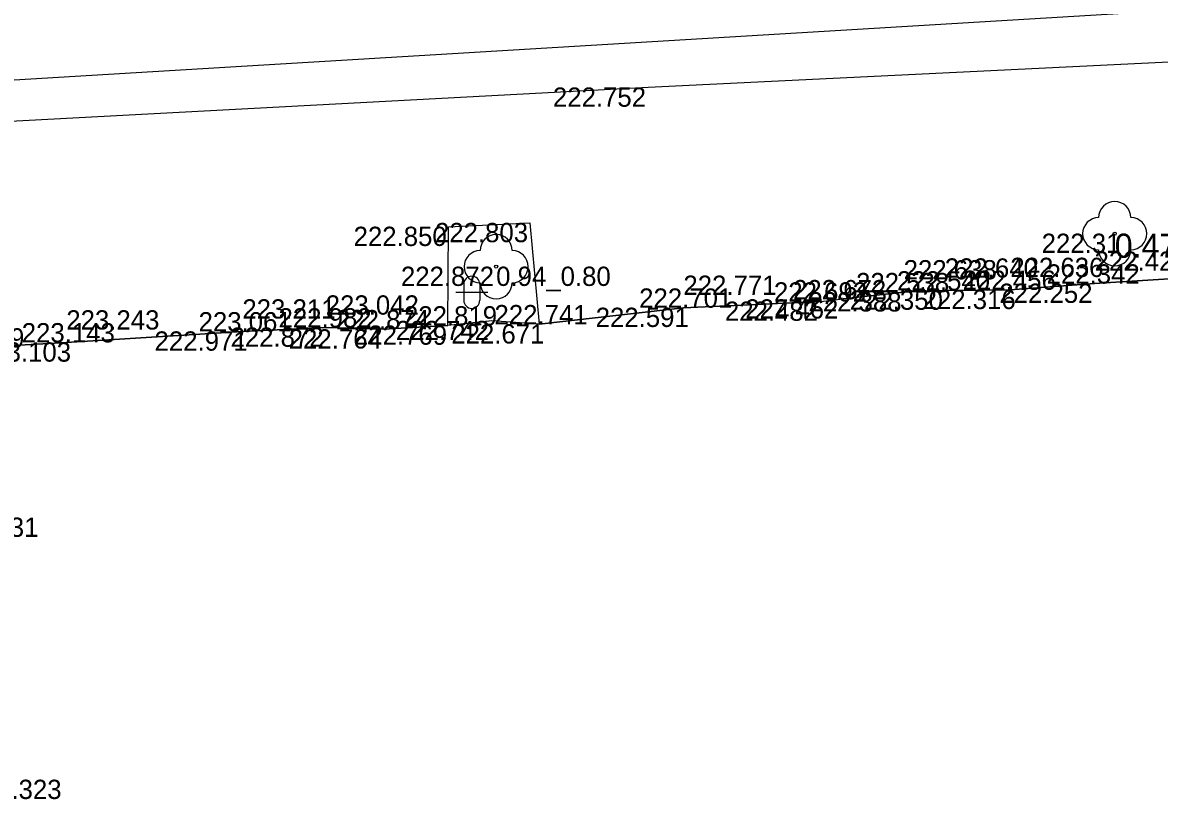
# Model space of a CAD drawing. Extents: x -599516 to -599132, y -1163668 to -1163119.
# Drawn here: x -599324.73 to -599307.03, y -1163377.89 to -1163365.8 of the extents above; entities that cross this region are included whole.
import ezdxf

# ---------------------------------------------------------------- set-up
doc = ezdxf.new("R2010")
doc.units = 0
for name, color, linetype in [('Bod-oznac1', 7, 'Continuous'), ('Bod-oznac2', 7, 'Continuous'), ('Bod-oznac3', 7, 'Continuous'), ('Bod-vyska1', 7, 'Continuous'), ('Bod-vyska2', 7, 'Continuous'), ('Bod-vyska3', 7, 'Continuous'), ('Z_cela-hrobu-horni-linie', 7, 'Continuous'), ('Z_kanalizace-destova', 7, 'Continuous'), ('Z_komunikace', 7, 'Continuous'), ('Z_komunikace-osa', 7, 'Continuous'), ('Z_kultury-znacky', 7, 'Continuous'), ('Z_obvod-kmene-spodek-ve-vysce1_2m', 7, 'Continuous'), ('Z_stromy-kere', 7, 'Continuous')]:
    doc.layers.add(name, color=color, linetype=linetype)

msp = doc.modelspace()

# ---------------------------------------------------------------- linework, layer by layer
at = {"layer": 'Bod-oznac1'}
for p, q in [((-599314.986, -1163366.806), (-599314.986, -1163366.806)), ((-599318.093, -1163368.974), (-599318.093, -1163368.974)), ((-599316.826, -1163368.915), (-599316.826, -1163368.915)), ((-599307.72, -1163369.082), (-599307.72, -1163369.082)), ((-599317.353, -1163369.596), (-599317.353, -1163369.596)), ((-599308.034, -1163369.86), (-599308.034, -1163369.86)), ((-599311.993, -1163370.104), (-599311.993, -1163370.104)), ((-599311.007, -1163369.994), (-599311.007, -1163369.994)), ((-599310.366, -1163369.967), (-599310.366, -1163369.967)), ((-599309.346, -1163369.957), (-599309.346, -1163369.957)), ((-599314.437, -1163370.235), (-599314.437, -1163370.235)), ((-599312.298, -1163370.139), (-599312.298, -1163370.139)), ((-599317.42, -1163370.44), (-599317.42, -1163370.44)), ((-599321.305, -1163370.604), (-599321.305, -1163370.604)), ((-599320.007, -1163370.543), (-599320.007, -1163370.543)), ((-599319.1, -1163370.571), (-599319.1, -1163370.571)), ((-599318.106, -1163370.512), (-599318.106, -1163370.512)), ((-599316.684, -1163370.493), (-599316.684, -1163370.493)), ((-599324.047, -1163370.775), (-599324.047, -1163370.775))]:
    msp.add_line(p, q, dxfattribs=at)
at = {"layer": 'Bod-oznac2'}
for p, q in [((-599308.034, -1163369.86), (-599308.034, -1163369.86)), ((-599311.993, -1163370.104), (-599311.993, -1163370.104)), ((-599311.007, -1163369.994), (-599311.007, -1163369.994)), ((-599310.366, -1163369.967), (-599310.366, -1163369.967)), ((-599309.346, -1163369.957), (-599309.346, -1163369.957)), ((-599314.437, -1163370.235), (-599314.437, -1163370.235)), ((-599312.298, -1163370.139), (-599312.298, -1163370.139)), ((-599321.305, -1163370.604), (-599321.305, -1163370.604)), ((-599320.007, -1163370.543), (-599320.007, -1163370.543)), ((-599319.1, -1163370.571), (-599319.1, -1163370.571)), ((-599318.106, -1163370.512), (-599318.106, -1163370.512)), ((-599316.684, -1163370.493), (-599316.684, -1163370.493)), ((-599324.047, -1163370.775), (-599324.047, -1163370.775))]:
    msp.add_line(p, q, dxfattribs=at)
at = {"layer": 'Bod-oznac3'}
for p, q in [((-599308.034, -1163369.86), (-599308.034, -1163369.86)), ((-599311.007, -1163369.994), (-599311.007, -1163369.994)), ((-599310.366, -1163369.967), (-599310.366, -1163369.967)), ((-599309.346, -1163369.957), (-599309.346, -1163369.957)), ((-599314.437, -1163370.235), (-599314.437, -1163370.235)), ((-599321.305, -1163370.604), (-599321.305, -1163370.604)), ((-599320.007, -1163370.543), (-599320.007, -1163370.543)), ((-599324.047, -1163370.775), (-599324.047, -1163370.775))]:
    msp.add_line(p, q, dxfattribs=at)
at = {"layer": 'Z_cela-hrobu-horni-linie'}
for points in [[(-599305.201, -1163372.932), (-599305.371, -1163369.693), (-599308.034, -1163369.86), (-599308.034, -1163369.86), (-599309.346, -1163369.957), (-599309.346, -1163369.957), (-599310.366, -1163369.967), (-599310.366, -1163369.967), (-599311.007, -1163369.994), (-599311.007, -1163369.994), (-599311.993, -1163370.104)], [(-599312.298, -1163370.139), (-599314.437, -1163370.235), (-599314.437, -1163370.235), (-599316.684, -1163370.493), (-599317.42, -1163370.44), (-599318.106, -1163370.512), (-599319.1, -1163370.571)], [(-599319.1, -1163370.571), (-599320.007, -1163370.543), (-599320.007, -1163370.543), (-599321.305, -1163370.604), (-599321.305, -1163370.604), (-599324.047, -1163370.775), (-599324.047, -1163370.775), (-599325.421, -1163370.855), (-599325.242, -1163373.803)]]:
    msp.add_lwpolyline(points, dxfattribs=at)
at = {"layer": 'Z_kanalizace-destova'}
msp.add_line((-599355.578, -1163368.537), (-599290.143, -1163364.599), dxfattribs=at)
at = {"layer": 'Z_komunikace'}
msp.add_lwpolyline([(-599325.421, -1163370.855), (-599324.047, -1163370.775), (-599321.305, -1163370.604), (-599320.007, -1163370.543), (-599319.1, -1163370.571), (-599318.106, -1163370.512), (-599318.093, -1163368.974), (-599316.826, -1163368.915), (-599316.684, -1163370.493), (-599314.437, -1163370.235), (-599312.298, -1163370.139), (-599311.993, -1163370.104), (-599311.007, -1163369.994), (-599310.366, -1163369.967), (-599309.346, -1163369.957), (-599308.034, -1163369.86), (-599305.371, -1163369.693)], dxfattribs=at)
at = {"layer": 'Z_komunikace-osa'}
msp.add_lwpolyline([(-599288.862, -1163365.105), (-599297.912, -1163365.974), (-599314.986, -1163366.806), (-599332.811, -1163367.754), (-599353.747, -1163368.839)], dxfattribs=at)
at = {"layer": 'Z_kultury-znacky'}
for p, q in [((-599317.857, -1163369.87), (-599317.857, -1163370.12)), ((-599317.607, -1163369.87), (-599317.607, -1163370.12)), ((-599317.982, -1163369.995), (-599317.482, -1163369.995))]:
    msp.add_line(p, q, dxfattribs=at)
for centre, start, end in [((-599317.733, -1163369.87), 0, 180), ((-599317.733, -1163370.12), 180, 0)]:
    msp.add_arc(centre, 0.125, start, end, dxfattribs=at)
at = {"layer": 'Z_stromy-kere'}
for centre in [(-599307.72, -1163369.082), (-599317.353, -1163369.596)]:
    msp.add_circle(centre, 0.025, dxfattribs=at)
for centre, start, end in [((-599307.72, -1163368.832), 0, 180), ((-599307.97, -1163369.082), 90, 270), ((-599307.47, -1163369.082), 270, 90), ((-599317.353, -1163369.346), 0, 180), ((-599317.603, -1163369.596), 90, 270), ((-599317.103, -1163369.596), 270, 90), ((-599307.72, -1163369.332), 180, 0), ((-599317.353, -1163369.846), 180, 0)]:
    msp.add_arc(centre, 0.25, start, end, dxfattribs=at)

# ---------------------------------------------------------------- texts
at = {"layer": 'Bod-vyska1'}
for s, p in [('222.752', (-599316.469, -1163367.106)), ('222.850', (-599319.573, -1163369.274)), ('222.803', (-599318.306, -1163369.215)), ('222.31', (-599308.858, -1163369.382)), ('222.872', (-599318.836, -1163369.896)), ('222.252', (-599309.516, -1163370.16)), ('222.462', (-599313.474, -1163370.404)), ('222.388', (-599312.489, -1163370.294)), ('222.350', (-599311.846, -1163370.267)), ('222.316', (-599310.712, -1163370.257)), ('222.591', (-599315.803, -1163370.535)), ('222.482', (-599313.791, -1163370.439)), ('222.742', (-599318.915, -1163370.74)), ('222.971', (-599322.673, -1163370.904)), ('222.872', (-599321.49, -1163370.843)), ('222.764', (-599320.583, -1163370.871)), ('222.769', (-599319.567, -1163370.812)), ('222.671', (-599318.052, -1163370.793)), ('223.103', (-599325.423, -1163371.075))]:
    msp.add_text(s, height=0.3, dxfattribs=at).set_placement(p)
at = {"layer": 'Bod-vyska2'}
for s, p in [('222.342', (-599308.78, -1163369.86)), ('222.538', (-599311.748, -1163369.994)), ('222.540', (-599311.111, -1163369.967)), ('222.456', (-599310.087, -1163369.957)), ('222.701', (-599315.126, -1163370.235)), ('222.692', (-599313.027, -1163370.139)), ('222.672', (-599312.729, -1163370.104)), ('223.061', (-599321.987, -1163370.604)), ('222.982', (-599320.742, -1163370.543)), ('222.874', (-599319.847, -1163370.571)), ('222.819', (-599318.789, -1163370.512)), ('222.741', (-599317.379, -1163370.493)), ('223.143', (-599324.741, -1163370.775)), ('223.369', (-599326.15, -1163370.855)), ('223.331', (-599325.931, -1163373.803)), ('223.323', (-599325.571, -1163377.885))]:
    msp.add_text(s, height=0.3, dxfattribs=at).set_placement(p)
at = {"layer": 'Bod-vyska3'}
for s, p in [('222.422', (-599308.034, -1163369.66)), ('222.638', (-599311.007, -1163369.794)), ('222.640', (-599310.366, -1163369.767)), ('222.636', (-599309.346, -1163369.757)), ('222.771', (-599314.437, -1163370.035)), ('223.211', (-599321.305, -1163370.404)), ('223.042', (-599320.007, -1163370.343)), ('223.243', (-599324.047, -1163370.575))]:
    msp.add_text(s, height=0.3, dxfattribs=at).set_placement(p)
at = {"layer": 'Z_obvod-kmene-spodek-ve-vysce1_2m'}
for s, height, p in [('0.47_0.31', 0.375, (-599307.72, -1163369.457)), ('0.94_0.80', 0.3, (-599317.353, -1163369.896))]:
    msp.add_text(s, height=height, dxfattribs=at).set_placement(p)

doc.saveas('drawing.dxf')
